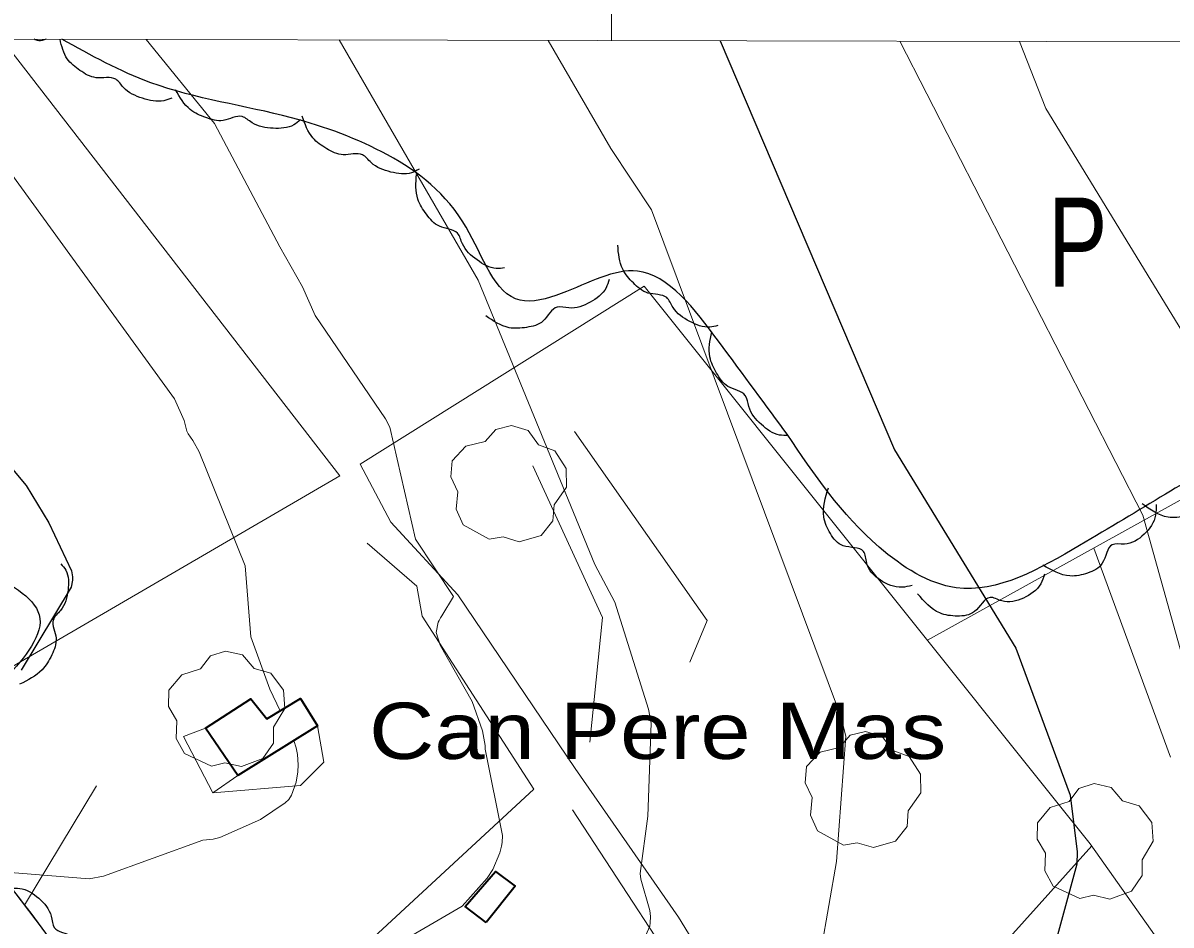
# Model space of a CAD drawing. Extents: x 480269 to 484877, y 4383588 to 4386804.
# Drawn here: x 480900.7 to 481094.5, y 4386306.1 to 4386458.4 of the extents above; entities that cross this region are included whole.
import ezdxf
from ezdxf.enums import TextEntityAlignment as Align

# ---------------------------------------------------------------- set-up
doc = ezdxf.new("R2010")
doc.units = 0
doc.header["$LTSCALE"] = 3.8
for name, color, linetype, lineweight in [('1', 7, 'Continuous', 13), ('27', 7, 'Continuous', 25), ('29', 7, 'Continuous', 13), ('47', 7, 'Continuous', 35), ('51', 7, 'Continuous', 13), ('8', 7, 'Continuous', 25), ('9', 7, 'Continuous', 13)]:
    doc.layers.add(name, color=color, linetype=linetype, lineweight=lineweight)
doc.layers.add('31', color=7, linetype='Continuous')
doc.layers.add('5', color=7, linetype='Continuous')

msp = doc.modelspace()

# ---------------------------------------------------------------- linework, layer by layer
at = {"layer": '1'}
msp.add_line((481000, 4386455.48), (481000, 4386526.91), dxfattribs=at)
msp.add_lwpolyline([(480529.1, 4386456.6), (484105.5, 4386448.1), (484100.5, 4384135.8), (480523.1, 4384144.4)], close=True, dxfattribs=at)
at = {"layer": '27'}
for points in [[(480904.56, 4386455.71), (480903.32, 4386455.42), (480902.53, 4386455.71)], [(480925.79, 4386445.76), (480924.43, 4386445.3), (480920.84, 4386445.73), (480917.64, 4386447.55), (480916.34, 4386448.93), (480913, 4386449.2), (480910.29, 4386450.44), (480908.15, 4386452.37), (480906.92, 4386455.7)], [(481029.81, 4386388.78), (481018.06, 4386404.72), (481004.38, 4386416.55), (480991.54, 4386412.75), (480984.58, 4386411.61), (480975.47, 4386423.96), (480962.22, 4386436.15), (480945.98, 4386442.43), (480922.23, 4386448.36), (480907.23, 4386455.7)], [(481189.94, 4386455.03), (481194.87, 4386441.86), (481181.19, 4386426.77), (481168.84, 4386417.89), (481141.6, 4386402.68), (481145.59, 4386395.9), (481156.94, 4386375.34), (481146.42, 4386359.57), (481135.09, 4386361.4), (481119.82, 4386380.64), (481107.1, 4386384.49), (481093.54, 4386378.88)], [(480947.52, 4386442.06), (480946.39, 4386441.22), (480942.9, 4386440.66), (480939.33, 4386441.6), (480937.67, 4386442.63), (480934.47, 4386441.98), (480931.53, 4386442.47), (480928.91, 4386443.81), (480926.42, 4386447.15)], [(480967.54, 4386433.73), (480966.28, 4386433.14), (480962.75, 4386433.27), (480959.43, 4386434.87), (480957.98, 4386436.19), (480954.73, 4386436.17), (480951.94, 4386437.21), (480949.62, 4386439.02), (480947.79, 4386442.73)], [(480981.97, 4386417.07), (480980.56, 4386416.98), (480977.33, 4386418.41), (480974.85, 4386421.14), (480974.02, 4386422.92), (480970.97, 4386424.11), (480968.78, 4386426.13), (480967.32, 4386428.69), (480967.08, 4386432.86)], [(481017.99, 4386407.33), (481016.62, 4386407.06), (481013.23, 4386408.04), (481010.4, 4386410.41), (481009.33, 4386412.05), (481006.16, 4386412.83), (481003.71, 4386414.53), (481001.91, 4386416.85), (481001.07, 4386420.92)], [(480999.6, 4386415.13), (480999.09, 4386413.7), (480996.41, 4386411.28), (480992.84, 4386410.32), (480990.86, 4386410.46), (480988.47, 4386408.11), (480985.69, 4386407.03), (480982.73, 4386406.98), (480978.79, 4386408.99)], [(481029.81, 4386388.78), (481028.38, 4386388.85), (481025.31, 4386390.63), (481023.19, 4386393.65), (481022.59, 4386395.52), (481019.68, 4386397.06), (481017.75, 4386399.32), (481016.62, 4386402.04), (481016.94, 4386406.25)], [(481093.54, 4386378.88), (481079.04, 4386370.2), (481058.18, 4386363.05), (481045.22, 4386369.9), (481029.65, 4386389)], [(481109.63, 4386385.54), (481109.38, 4386383.78), (481107.11, 4386380.74), (481103.66, 4386379.43), (481101.61, 4386379.52), (481099.63, 4386376.57), (481097, 4386375.16), (481093.98, 4386374.97), (481089.57, 4386377.25)], [(481050.77, 4386363.44), (481049.02, 4386363.13), (481045.42, 4386364.34), (481043.1, 4386367.21), (481042.55, 4386369.19), (481039.13, 4386370.15), (481036.96, 4386372.2), (481035.84, 4386375.01), (481036.63, 4386379.91)], [(481091.94, 4386377.1), (481091.87, 4386375.33), (481089.91, 4386372.08), (481086.6, 4386370.43), (481084.55, 4386370.32), (481082.87, 4386367.19), (481080.39, 4386365.53), (481077.41, 4386365.04), (481072.8, 4386366.87)], [(480894.74, 4386365.82), (480903.52, 4386357.87), (480897.3, 4386347.37), (480895.04, 4386345.21), (480887.78, 4386337.47), (480888.64, 4386326.66), (480896.85, 4386314.59), (480916.25, 4386288.17), (480938.42, 4386258.12), (480944.36, 4386243.6), (480940.19, 4386240.76), (480923.67, 4386238.66), (480903.77, 4386230.25), (480885.41, 4386225.51), (480878.62, 4386222.15), (480876.15, 4386209.9), (480887.62, 4386200.28), (480897.9, 4386189.68), (480909.25, 4386169.92), (480921.33, 4386146.21), (480920.51, 4386139.43), (480914.92, 4386139.74), (480904.97, 4386149.33), (480897.67, 4386158.69), (480892.34, 4386157.19), (480887.81, 4386154.72)], [(480907.08, 4386367.08), (480907.9, 4386366.01), (480908.27, 4386362.66), (480907, 4386359.22), (480905.77, 4386357.61), (480906.25, 4386354.53), (480905.52, 4386351.7), (480903.88, 4386349.17), (480900.1, 4386346.75)], [(481073.13, 4386365.36), (481072.47, 4386363.71), (481069.54, 4386361.3), (481065.88, 4386360.84), (481063.91, 4386361.42), (481061.29, 4386359.02), (481058.4, 4386358.27), (481055.42, 4386358.8), (481051.68, 4386362.05)], [(480898.56, 4386312.26), (480900.11, 4386312.28), (480903.33, 4386310.6), (480905.44, 4386307.57), (480905.96, 4386305.65), (480909.02, 4386304.22), (480910.98, 4386301.97), (480912.02, 4386299.19), (480911.4, 4386294.76)]]:
    msp.add_spline(points, degree=3, dxfattribs=at)
at = {"layer": '29'}
for points in [[(480979.38, 4386371.24), (480974.99, 4386373.67), (480973.77, 4386376.31), (480974.07, 4386379.27), (480972.87, 4386381.77), (480973.11, 4386384.51), (480975.44, 4386386.96), (480978.69, 4386387.73), (480980.49, 4386389.8), (480983.11, 4386390.45), (480985.92, 4386389.6), (480987.71, 4386387.2), (480990.46, 4386386.19), (480992.38, 4386383.2), (480992.4, 4386380.06), (480990.31, 4386377.04), (480990.12, 4386374.37), (480988.12, 4386371.89), (480984.42, 4386370.81), (480981.7, 4386371.63)], [(480932.48, 4386332.94), (480927.94, 4386335.06), (480926.53, 4386337.6), (480926.63, 4386340.58), (480925.26, 4386342.99), (480925.3, 4386345.74), (480927.46, 4386348.34), (480930.65, 4386349.34), (480932.3, 4386351.53), (480934.87, 4386352.36), (480937.73, 4386351.71), (480939.68, 4386349.44), (480942.49, 4386348.62), (480944.62, 4386345.77), (480944.86, 4386342.64), (480942.98, 4386339.49), (480942.98, 4386336.81), (480941.16, 4386334.2), (480937.54, 4386332.86), (480934.77, 4386333.49)], [(481039.19, 4386319.59), (481034.8, 4386322.02), (481033.58, 4386324.66), (481033.88, 4386327.62), (481032.68, 4386330.12), (481032.92, 4386332.86), (481035.25, 4386335.31), (481038.5, 4386336.08), (481040.3, 4386338.15), (481042.92, 4386338.8), (481045.73, 4386337.95), (481047.52, 4386335.55), (481050.27, 4386334.54), (481052.19, 4386331.55), (481052.21, 4386328.41), (481050.12, 4386325.39), (481049.93, 4386322.72), (481047.93, 4386320.24), (481044.23, 4386319.16), (481041.51, 4386319.98)], [(481079.1, 4386310.56), (481074.56, 4386312.68), (481073.15, 4386315.22), (481073.25, 4386318.2), (481071.88, 4386320.61), (481071.92, 4386323.36), (481074.08, 4386325.96), (481077.27, 4386326.96), (481078.92, 4386329.15), (481081.49, 4386329.98), (481084.35, 4386329.33), (481086.3, 4386327.06), (481089.11, 4386326.24), (481091.24, 4386323.39), (481091.48, 4386320.26), (481089.6, 4386317.11), (481089.6, 4386314.43), (481087.78, 4386311.82), (481084.16, 4386310.48), (481081.39, 4386311.11)]]:
    msp.add_lwpolyline(points, close=True, dxfattribs=at)
at = {"layer": '47'}
for points in [[(480936.92, 4386331.36), (480931.46, 4386339.32), (480939.13, 4386344.3), (480941.82, 4386340.91), (480947.53, 4386344.34), (480950.4, 4386339.71)], [(480978.83, 4386306.5), (480975.32, 4386309.23), (480980.42, 4386315.13), (480983.75, 4386312.65)]]:
    msp.add_lwpolyline(points, close=True, dxfattribs=at)
at = {"layer": '51'}
for p, q in [((481094.38, 4386334.46), (481081.46, 4386369.76)), ((480913.1, 4386329.61), (480900.93, 4386309.43)), ((481081.09, 4386319.45), (481035.25, 4386268.43))]:
    msp.add_line(p, q, dxfattribs=at)
for points in [[(480958.77, 4386370.61), (480967.17, 4386363.32), (480968.05, 4386358.24), (480986.91, 4386329.03), (480927.67, 4386274.19), (480879.06, 4386338.23), (480954.14, 4386381.93), (480897.09, 4386455.73)], [(481053.37, 4386354.18), (481153.3, 4386409.6), (481202.65, 4386438.02)], [(481055.25, 4386162.19), (481052.34, 4386169.16), (481052.98, 4386170.88), (481056.1, 4386174.57), (481084.66, 4386201.61), (481060.82, 4386234.17), (481034.86, 4386268.94), (481011.35, 4386307.44), (480993.89, 4386332.55), (480974.1, 4386361.86), (480962.78, 4386374.12), (480957.61, 4386383.95), (481005.55, 4386413.98), (481080.84, 4386319.8), (481109.74, 4386278.85)], [(481013.22, 4386350.48), (481016.18, 4386357.53), (480993.75, 4386389.46)], [(480986.75, 4386383.66), (480998.5, 4386358.02), (480996.37, 4386336.97)], [(480932.73, 4386328.43), (480927.74, 4386337.93), (480931.46, 4386339.32)], [(480950.4, 4386339.71), (480951.48, 4386333.57), (480947.53, 4386329.64), (480932.73, 4386328.43), (480936.92, 4386331.36)], [(480993.42, 4386325.52), (481016.67, 4386289.98), (481030.67, 4386267.08), (481002.81, 4386238.33), (480998.91, 4386243.06)]]:
    msp.add_lwpolyline(points, dxfattribs=at)
at = {"layer": '8'}
for points in [[(481018.36, 4386455.44), (481047.78, 4386386.33), (481068.29, 4386352.84), (481077.46, 4386328.02), (481078.63, 4386318.47), (481078.54, 4386316.34), (481069.24, 4386282)], [(480878.61, 4386407.42), (480901.23, 4386380.35), (480905.05, 4386374.04), (480908.87, 4386365.9), (480909.05, 4386364.91), (480909.03, 4386364.31), (480908.8, 4386363.14), (480900.35, 4386349.13)]]:
    msp.add_lwpolyline(points, dxfattribs=at)
at = {"layer": '9'}
for points in [[(480944.09, 4386342.27), (480942.35, 4386345.93), (480939.14, 4386354.79), (480938.16, 4386366.75), (480930.39, 4386386.01), (480929.32, 4386387.94), (480928.57, 4386389.03), (480928.32, 4386389.52), (480927.85, 4386391.29), (480926.27, 4386394.94), (480886.41, 4386449.88), (480883.91, 4386452.89), (480880.69, 4386455.76)], [(480954.05, 4386455.59), (480977.48, 4386415), (480997.2, 4386366.97), (481000.56, 4386360.63), (481006.24, 4386342.52), (481006.69, 4386340.18), (481006.15, 4386324.5), (481004.84, 4386314.8), (481004.95, 4386313.81), (481006.47, 4386308.52), (481006.62, 4386307.52), (481006.57, 4386306.47), (481006.46, 4386305.91), (481005.3, 4386303.23), (481004.26, 4386301.62), (480994.92, 4386290.95), (480970.14, 4386271.94), (480966.31, 4386270.03), (480962.1, 4386268.63), (480910.85, 4386264.1), (480892.11, 4386270.37)], [(480962.96, 4386302.34), (480974.83, 4386309.27), (480979.04, 4386313.99), (480979.96, 4386315.49), (480981.18, 4386318.31), (480981.47, 4386319.39), (480981.55, 4386320.04), (480981.59, 4386321.23), (480978.71, 4386335.77), (480978.68, 4386336.41), (480978.23, 4386338.91), (480976.51, 4386343.86), (480971.07, 4386353.37), (480970.44, 4386355.5), (480970.78, 4386357.23), (480970.9, 4386357.55), (480971.14, 4386357.99), (480971.36, 4386358.29), (480973.33, 4386361.56), (480973.35, 4386361.59), (480973.35, 4386361.6), (480966.95, 4386371.27), (480962.6, 4386390.15), (480961.84, 4386391.61), (480949.99, 4386409.02), (480947.86, 4386413.9), (480944.02, 4386420.61), (480932.99, 4386441.49), (480921.48, 4386455.67)], [(480989.32, 4386455.51), (480999.9, 4386437.24), (481006.74, 4386426.89), (481038.65, 4386341.5), (481039.6, 4386337.96), (481038.01, 4386316.84), (481034.12, 4386294.5)], [(481025.25, 4386167.22), (481026.34, 4386167.59), (481030.34, 4386169.8), (481062.15, 4386200.1), (481091.1, 4386219.01), (481113.42, 4386235.76), (481118.59, 4386241.2), (481125.31, 4386251.51), (481125.84, 4386252.95), (481126.17, 4386254.79), (481126.47, 4386261.82), (481119.29, 4386309.93), (481120.76, 4386359.37), (481119.92, 4386362.24), (481112.34, 4386380.2), (481073.31, 4386443.98), (481068.88, 4386455.32)], [(481098.71, 4386343.06), (481089.73, 4386375.3), (481048.7, 4386455.37)], [(480878.94, 4386316.56), (480911.86, 4386313.9), (480914.26, 4386314.35), (480931.05, 4386320.44), (480931.67, 4386320.45), (480932.79, 4386320.59), (480933.92, 4386320.9), (480940.76, 4386323.89), (480944.93, 4386326.7), (480945.55, 4386327.3), (480945.97, 4386328.05), (480946.78, 4386330.21), (480947.08, 4386331.97), (480947.13, 4386333.13), (480947, 4386334.91), (480946.78, 4386336.02), (480946.4, 4386337.23)]]:
    msp.add_lwpolyline(points, dxfattribs=at)

# ---------------------------------------------------------------- texts
at = {"layer": '31', "width": 0.75}
msp.add_text('P', height=15, dxfattribs=at).set_placement((481078.71, 4386413.93), align=Align.CENTER)
at = {"layer": '5', "width": 1.2}
msp.add_text('Can Pere Mas', height=9.5, dxfattribs=at).set_placement((481056.53, 4386334.14), align=Align.RIGHT)

doc.saveas('drawing.dxf')
